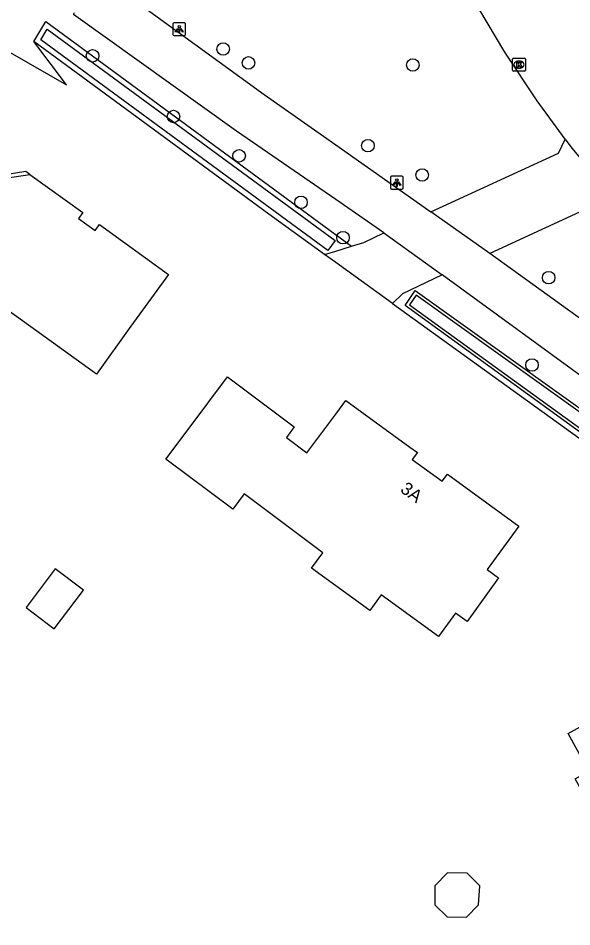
# Model space of a CAD drawing. Extents: x 157321 to 158827, y 386650 to 388532.
# Drawn here: x 158475.2 to 158518.5, y 387140 to 387211 of the extents above; entities that cross this region are included whole.
import ezdxf

# ---------------------------------------------------------------- set-up
doc = ezdxf.new("R2010")
doc.units = 0
for name, color, linetype in [('IMGEO_Berm_groen', 7, 'Continuous'), ('IMGEO_Boom', 7, 'Continuous'), ('IMGEO_Erf', 7, 'Continuous'), ('IMGEO_Fietspad_gesloten', 7, 'Continuous'), ('IMGEO_Kolk', 7, 'Continuous'), ('IMGEO_Lichtpunt', 7, 'Continuous'), ('IMGEO_Pand', 7, 'Continuous'), ('IMGEO_Pand_nummerreeks', 7, 'Continuous'), ('IMGEO_Pand_overbouw', 7, 'Continuous'), ('IMGEO_Rijbaan_lokaal_gesloten', 7, 'Continuous'), ('IMGEO_Voetpad_open', 7, 'Continuous'), ('IMGEO_Waterloop', 7, 'Continuous')]:
    doc.layers.add(name, color=color, linetype=linetype)

msp = doc.modelspace()

# ---------------------------------------------------------------- linework, layer by layer
at = {"layer": 'IMGEO_Berm_groen'}
for points in [[(158476.406, 387209.233), (158477.336, 387210.784), (158480.996, 387208.104), (158501.242, 387193.204)], [(158471.519, 387210.09), (158478.966, 387205.829), (158476.406, 387209.233)], [(158535.872, 387168.514), (158534.879, 387167.208), (158505.42, 387188.561), (158506.223, 387189.747), (158535.872, 387168.514)], [(158504.433, 387188.722), (158535.331, 387166.421)]]:
    msp.add_lwpolyline(points, dxfattribs=at)
at = {"layer": 'IMGEO_Boom'}
for centre in [(158491.203, 387208.629), (158480.996, 387208.104), (158493.186, 387207.547), (158506.032, 387207.38), (158487.321, 387203.356), (158502.517, 387201.074), (158492.448, 387200.281), (158506.759, 387198.783), (158497.29, 387196.636), (158500.568, 387193.88), (158516.645, 387190.745), (158515.346, 387183.909)]:
    msp.add_circle(centre, 0.489, dxfattribs=at)
at = {"layer": 'IMGEO_Erf'}
msp.add_lwpolyline([(158499.116, 387192.56), (158494.773, 387195.712), (158476.406, 387209.233)], dxfattribs=at)
at = {"layer": 'IMGEO_Fietspad_gesloten'}
for points in [[(158481.414, 387213.926), (158481.668, 387214.355), (158494.418, 387205.074), (158500, 387201.138), (158507.447, 387195.888)], [(158503.751, 387194.26), (158500, 387196.855), (158492.248, 387202.218), (158479.498, 387211.343), (158479.584, 387211.485)], [(158512.044, 387192.647), (158507.447, 387195.888)], [(158503.751, 387194.26), (158508.331, 387190.959)], [(158542.75, 387170.509), (158526.616, 387182.118), (158512.044, 387192.647)], [(158539.292, 387168.606), (158524.382, 387179.262), (158508.331, 387190.959)]]:
    msp.add_lwpolyline(points, dxfattribs=at)
at = {"layer": 'IMGEO_Kolk'}
for p, q in [((158513.829, 387206.984), (158513.829, 387207.836)), ((158513.904, 387207.91), (158514.756, 387207.91)), ((158514.317, 387207.69), (158514.342, 387207.69)), ((158514.83, 387207.836), (158514.83, 387206.984)), ((158514.756, 387206.91), (158513.904, 387206.91)), ((158514.34, 387207.13), (158514.315, 387207.13))]:
    msp.add_line(p, q, dxfattribs=at)
for points in [[(158513.829, 387206.984), (158513.829, 387207.836)], [(158513.904, 387207.91), (158514.756, 387207.91)], [(158514.15, 387207.61), (158514.273, 387207.61), (158514.273, 387207.459), (158514.403, 387207.61), (158514.567, 387207.61), (158514.421, 387207.459), (158514.574, 387207.21), (158514.422, 387207.21), (158514.337, 387207.374), (158514.273, 387207.307), (158514.273, 387207.21), (158514.15, 387207.21), (158514.15, 387207.61)], [(158514.83, 387207.836), (158514.83, 387206.984)], [(158514.756, 387206.91), (158513.904, 387206.91)]]:
    msp.add_lwpolyline(points, dxfattribs=at)
for centre, start, end in [((158513.906, 387207.834), 91.55205, 178.44795), ((158513.906, 387207.834), 91.55205, 178.44795), ((158514.754, 387207.834), 1.55205, 88.44795), ((158514.754, 387207.834), 1.55205, 88.44795), ((158513.906, 387206.986), 181.55205, 268.44795), ((158513.906, 387206.986), 181.55205, 268.44795), ((158514.754, 387206.986), 271.55205, 358.44795), ((158514.754, 387206.986), 271.55205, 358.44795)]:
    msp.add_arc(centre, 0.0765, start, end, dxfattribs=at)
for centre, major_axis, ratio, start_param, end_param in [((158514.316, 387207.41), (-0.387, 0.002), 0.722429, 4.712389, 7.853982), ((158514.341, 387207.41), (-0.39, 0.002), 0.717154, 1.570796, 4.712389)]:
    msp.add_ellipse(centre, major_axis=major_axis, ratio=ratio, start_param=start_param, end_param=end_param, dxfattribs=at)
at = {"layer": 'IMGEO_Lichtpunt'}
for p, q in [((158487.275, 387210.588), (158487.275, 387209.781)), ((158487.275, 387210.588), (158487.275, 387209.781)), ((158488.177, 387210.683), (158487.369, 387210.683)), ((158488.177, 387210.683), (158487.369, 387210.683)), ((158488.271, 387209.781), (158488.271, 387210.588)), ((158488.271, 387209.781), (158488.271, 387210.588)), ((158487.369, 387209.687), (158488.177, 387209.687)), ((158487.369, 387209.687), (158488.177, 387209.687)), ((158504.279, 387198.582), (158504.279, 387197.775)), ((158504.279, 387198.582), (158504.279, 387197.775)), ((158505.181, 387198.677), (158504.373, 387198.677)), ((158505.181, 387198.677), (158504.373, 387198.677)), ((158505.275, 387197.775), (158505.275, 387198.582)), ((158505.275, 387197.775), (158505.275, 387198.582)), ((158504.373, 387197.681), (158505.181, 387197.681)), ((158504.373, 387197.681), (158505.181, 387197.681))]:
    msp.add_line(p, q, dxfattribs=at)
for points in [[(158487.649, 387210.252), (158487.688, 387210.224), (158487.5, 387209.962), (158487.462, 387209.989), (158487.649, 387210.252)], [(158487.751, 387210.204), (158487.798, 387210.204), (158487.798, 387209.882), (158487.751, 387209.882), (158487.751, 387210.204)], [(158487.861, 387210.224), (158487.899, 387210.251), (158488.086, 387209.989), (158488.047, 387209.961), (158487.861, 387210.224)], [(158504.653, 387198.246), (158504.692, 387198.218), (158504.504, 387197.956), (158504.466, 387197.983), (158504.653, 387198.246)], [(158504.755, 387198.198), (158504.802, 387198.198), (158504.802, 387197.876), (158504.755, 387197.876), (158504.755, 387198.198)], [(158504.865, 387198.218), (158504.903, 387198.245), (158505.09, 387197.983), (158505.051, 387197.955), (158504.865, 387198.218)]]:
    msp.add_lwpolyline(points, dxfattribs=at)
for centre in [(158487.774, 387210.386), (158504.778, 387198.38)]:
    msp.add_circle(centre, 0.0994, dxfattribs=at)
for centre, start, end in [((158487.369, 387210.588), 90, 180), ((158487.369, 387210.588), 90, 180), ((158488.177, 387210.588), 0, 90), ((158488.177, 387210.588), 0, 90), ((158487.369, 387209.781), 180, 270), ((158487.369, 387209.781), 180, 270), ((158488.177, 387209.781), 270, 0), ((158488.177, 387209.781), 270, 360), ((158504.373, 387198.582), 90, 180), ((158504.373, 387198.582), 90, 180), ((158505.181, 387198.582), 0, 90), ((158505.181, 387198.582), 0, 90), ((158504.373, 387197.775), 180, 270), ((158504.373, 387197.775), 180, 270), ((158505.181, 387197.775), 270, 0), ((158505.181, 387197.775), 270, 360)]:
    msp.add_arc(centre, 0.0946, start, end, dxfattribs=at)
at = {"layer": 'IMGEO_Pand'}
for points in [[(158467.881, 387183.444), (158464.827, 387179.217), (158464.646, 387179.352), (158460.637, 387182.34), (158463.592, 387186.419), (158462.141, 387187.47), (158465.051, 387191.491), (158466.423, 387190.499), (158467.831, 387192.447), (158470.209, 387190.698), (158473.204, 387194.833), (158470.789, 387196.582), (158472.038, 387198.21), (158476.095, 387198.828), (158480.229, 387195.841), (158479.889, 387195.371), (158481.195, 387194.429), (158481.534, 387194.899), (158486.924, 387191.004), (158483.996, 387186.952), (158481.292, 387183.209), (158474.408, 387188.182), (158469.921, 387181.97), (158467.881, 387183.444)], [(158492.854, 387173.829), (158491.957, 387172.63), (158486.718, 387176.554), (158488.536, 387178.981), (158491.533, 387182.983), (158496.76, 387179.07), (158496.143, 387178.246), (158497.743, 387177.047), (158498.36, 387177.871), (158500, 387180.061), (158500.797, 387181.125), (158505.799, 387177.496), (158506.382, 387177.073), (158505.983, 387176.523), (158508.33, 387174.82), (158508.729, 387175.37), (158509.312, 387174.947), (158514.318, 387171.315), (158511.841, 387167.903), (158512.735, 387167.254), (158510.268, 387163.856), (158509.374, 387164.505), (158508.037, 387162.663), (158503.541, 387165.926), (158502.659, 387164.711), (158500, 387166.646), (158498.108, 387168.023), (158499.006, 387169.222), (158492.854, 387173.829)], [(158475.793, 387164.945), (158478.004, 387163.278), (158480.284, 387166.303), (158478.073, 387167.97), (158475.793, 387164.945)], [(158518.728, 387151.545), (158519.793, 387152.137), (158518.16, 387155.08), (158523.499, 387158.044), (158527.87, 387160.47), (158533.05, 387156.73), (158534.27, 387158.39), (158538.877, 387155.034), (158538.178, 387154.074), (158540.449, 387152.42), (158541.148, 387153.381), (158545.75, 387150.03), (158543.1, 387146.391), (158544.07, 387145.685), (158541.127, 387141.644), (158539.902, 387139.961), (158534.324, 387144.023), (158535.622, 387145.789), (158529.33, 387150.414), (158521.684, 387146.219), (158518.728, 387151.545)], [(158507.755, 387143.17), (158507.752, 387141.694), (158508.716, 387140.733), (158510.229, 387140.712), (158511.174, 387141.684), (158511.261, 387143.179), (158510.274, 387144.163), (158508.74, 387144.184), (158507.755, 387143.17)]]:
    msp.add_lwpolyline(points, dxfattribs=at)
at = {"layer": 'IMGEO_Pand_overbouw'}
msp.add_lwpolyline([(158460.637, 387182.34), (158463.592, 387186.419), (158462.141, 387187.47), (158465.051, 387191.491), (158466.423, 387190.499), (158467.831, 387192.447), (158470.209, 387190.698), (158473.204, 387194.833), (158470.789, 387196.582), (158472.038, 387198.21), (158476.095, 387198.828), (158475.786, 387199.052), (158469.321, 387197.997), (158458.917, 387183.622)], close=True, dxfattribs=at)
at = {"layer": 'IMGEO_Rijbaan_lokaal_gesloten'}
for points in [[(158517.935, 387201.581), (158515.76, 387204.58), (158513.223, 387208.386), (158509.168, 387215.243)], [(158517.935, 387201.581), (158518.445, 387200.877), (158522.055, 387196.585)]]:
    msp.add_lwpolyline(points, dxfattribs=at)
at = {"layer": 'IMGEO_Voetpad_open'}
for points in [[(158507.447, 387195.888), (158517.425, 387200.495), (158517.935, 387201.581)], [(158522.055, 387196.585), (158520.748, 387196.665), (158512.044, 387192.647)], [(158501.242, 387193.204), (158502.211, 387193.498), (158503.751, 387194.26)], [(158499.116, 387192.56), (158500, 387192.828), (158501.242, 387193.204)], [(158504.433, 387188.722), (158500, 387191.922), (158499.116, 387192.56)], [(158508.331, 387190.959), (158505.227, 387189.489), (158504.433, 387188.722)]]:
    msp.add_lwpolyline(points, dxfattribs=at)
at = {"layer": 'IMGEO_Waterloop'}
for points in [[(158499.949, 387193.641), (158499.379, 387192.88), (158476.955, 387209.344), (158477.457, 387210.181), (158499.949, 387193.641)], [(158506.289, 387189.378), (158505.779, 387188.624), (158534.826, 387167.57), (158535.501, 387168.458), (158506.289, 387189.378)]]:
    msp.add_lwpolyline(points, dxfattribs=at)

# ---------------------------------------------------------------- texts
at = {"layer": 'IMGEO_Pand_nummerreeks'}
msp.add_text('3A', height=1, rotation=324.03769, dxfattribs=at).set_placement((158504.98, 387174.038))

doc.saveas('drawing.dxf')
